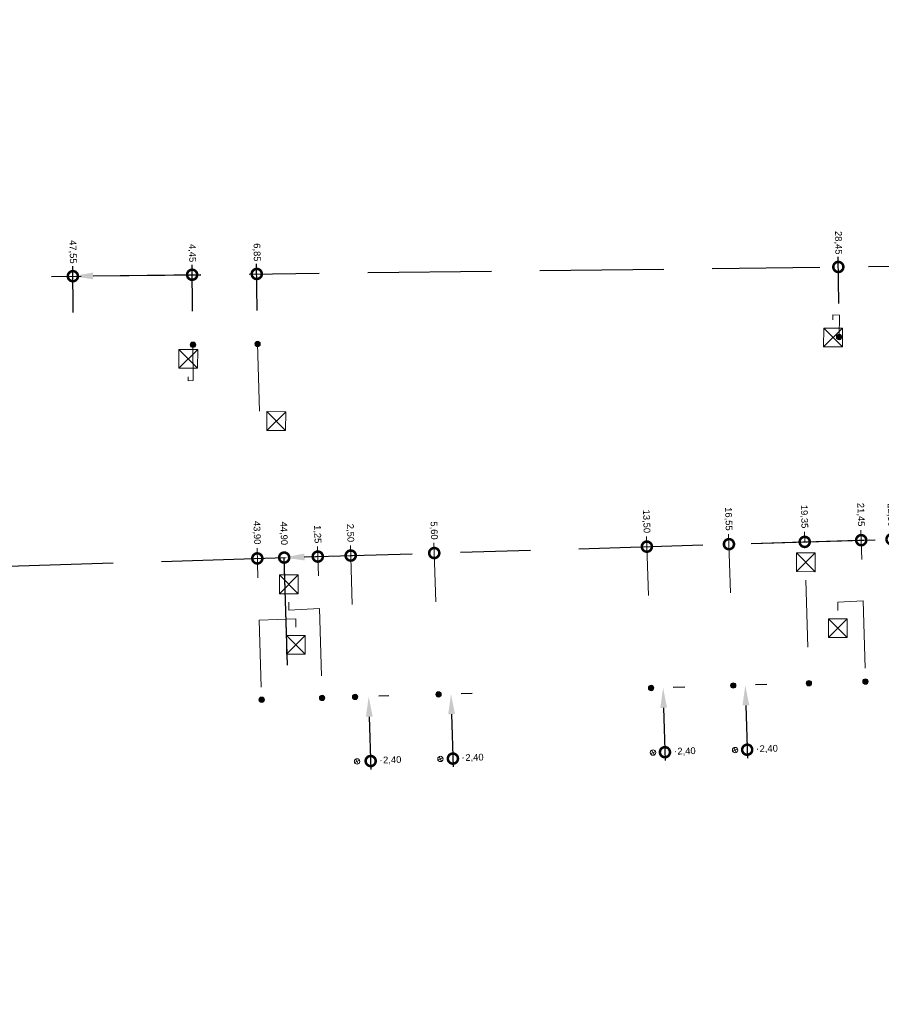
# Model space of a CAD drawing. Header units: inches. Extents: x 0 to 191500, y 0 to 342750.
# Tile 460 of 547: x 188062 to 188094, y 335232 to 335268. Entities that reach past the tile are written whole.
import ezdxf

# ---------------------------------------------------------------- set-up
doc = ezdxf.new("R2010")
doc.units = ezdxf.units.IN
doc.header["$MEASUREMENT"] = 0
doc.linetypes.add('RI-GWA_HUISAANSLUITING', pattern=[23, 4, -1.8, 2.6, -1.8, 4.6, -1.8, 4.6, -1.8])
doc.linetypes.add('RI-HWA_KOLKAANSLUITING', pattern=[4.3, 2.5, -1.8])
doc.layers.get('0').update_dxf_attribs({"lineweight": 20})
doc.layers.get('DefPoints').update_dxf_attribs({"lineweight": 20})
for name, color, linetype, lineweight in [('ECW', 150, 'Continuous', 20), ('N-WE-RI-GWA-MAATVOERING-T25', 30, 'RI-GWA_HUISAANSLUITING', 20), ('N-WE-RI-GWA_RIOOLPUT_ONTSTOPPINGSPUT-G', 30, 'Continuous', 20), ('N-WE-RI-HWA_KOLK-S', 150, 'Continuous', 20), ('N-WE-RI-HWA_KOLKAANSLUITING_PVC_160-G', 150, 'RI-HWA_KOLKAANSLUITING', 20), ('N-WE-RI-INLAAT', 7, 'Continuous', 20)]:
    doc.layers.add(name, color=color, linetype=linetype, lineweight=lineweight)
doc.styles.add('Verdana', font='arial.ttf')
doc.dimstyles.new('Metrering', dxfattribs={"dimtxt": 1, "dimasz": 3, "dimexe": 1.5, "dimexo": 5, "dimgap": 0.4, "dimtad": 0, "dimjust": 4, "dimrnd": 0.05, "dimzin": 0, "dimdsep": 46, "dimlunit": 6, "dimtxsty": 'Verdana', "dimblk2": 'DOTSMALL', "dimsah": 1, "dimcen": 0, "dimdle": 1.25, "dimclrd": 256, "dimclre": 256, "dimclrt": 256, "dimadec": 0, "dimazin": 0, "dimtfac": 0.75, "dimtofl": 0, "dimtmove": 2, "dimatfit": 1, "dimldrblk": 'DIM_BLK', "dimfxl": 1, "dimtfill": 1, "dimtolj": 1, "dimtzin": 0, "dimlwd": 25, "dimarcsym": 0})
picture_1 = doc.add_image_def('image1.ecw', size_in_pixel=(220000, 285000))

# ---------------------------------------------------------------- blocks, each defined once
blk = doc.blocks.new('_DotSmall')
at = {"color": 0, "linetype": 'ByBlock', "const_width": 0.5}
blk.add_lwpolyline([(-0.0625, 0, 1), (0.0625, 0, 1)], format="xyb", close=True, dxfattribs=at)
blk = doc.blocks.new('*D5623')
at = {"layer": 'DefPoints', "color": 0, "transparency": 16777216}
for p in [(188134.816, 335259.696), (188134.847, 335257.094), (188063.522, 335256.235)]:
    blk.add_point(p, dxfattribs=at)
at = {"layer": 'N-WE-RI-GWA-MAATVOERING-T25', "lineweight": -2, "transparency": 16777216}
for p, q in [((188134.832, 335258.344), (188134.811, 335260.071)), ((188063.507, 335257.485), (188063.486, 335259.211))]:
    blk.add_line(p, q, dxfattribs=at)
at = {"layer": 'N-WE-RI-GWA-MAATVOERING-T25', "lineweight": 25, "transparency": 16777216}
blk.add_line((188064.241, 335258.845), (188135.128, 335259.699), dxfattribs=at)
at = {"layer": 'N-WE-RI-GWA-MAATVOERING-T25', "transparency": 16777216}
blk.add_solid([(188064.239, 335258.97), (188064.242, 335258.72), (188063.491, 335258.836)], dxfattribs=at)
at = {"layer": 'N-WE-RI-GWA-MAATVOERING-T25', "lineweight": 25, "transparency": 16777216, "xscale": 0.75, "yscale": 0.75, "zscale": 0.75, "rotation": 0.6902831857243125}
blk.add_blockref('_DotSmall', (188134.816, 335259.696), dxfattribs=at)
at = {"layer": 'N-WE-RI-GWA-MAATVOERING-T25', "transparency": 16777216, "insert": (188134.805, 335260.592), "char_height": 0.25, "attachment_point": 5, "rotation": 270.6903, "style": 'Verdana', "bg_fill": 3, "box_fill_scale": 1.25, "bg_fill_color": 256, "bg_fill_true_color": 13158600, "bg_fill_transparency": 0}
blk.add_mtext('\\A1;71,35', dxfattribs=at)
blk = doc.blocks.new('DIM_BLK')
at = {"color": 0}
for p, q in [((0, 0), (0, 2.5)), ((-1, 0), (0, 0)), ((0, 0), (2.5, 0)), ((0, 0), (0, -2.5))]:
    blk.add_line(p, q, dxfattribs=at)
at = {"color": 0, "const_width": 0.5}
blk.add_lwpolyline([(-0.25, 0, 1), (0.25, 0, 1)], format="xyb", close=True, dxfattribs=at)
blk = doc.blocks.new('*D5625')
at = {"layer": 'DefPoints', "color": 0, "transparency": 16777216}
for p in [(188070.32, 335258.92), (188063.522, 335256.235), (188070.352, 335256.317)]:
    blk.add_point(p, dxfattribs=at)
at = {"layer": 'N-WE-RI-GWA-MAATVOERING-T25', "lineweight": -2, "transparency": 16777216}
for p, q in [((188063.507, 335257.485), (188063.486, 335259.213)), ((188070.337, 335257.567), (188070.316, 335259.295))]:
    blk.add_line(p, q, dxfattribs=at)
at = {"layer": 'N-WE-RI-GWA-MAATVOERING-T25', "lineweight": 25, "transparency": 16777216}
blk.add_line((188064.241, 335258.847), (188070.633, 335258.924), dxfattribs=at)
at = {"layer": 'N-WE-RI-GWA-MAATVOERING-T25', "transparency": 16777216}
blk.add_solid([(188064.239, 335258.972), (188064.242, 335258.722), (188063.491, 335258.838)], dxfattribs=at)
at = {"layer": 'N-WE-RI-GWA-MAATVOERING-T25', "lineweight": 25, "transparency": 16777216, "xscale": 0.75, "yscale": 0.75, "zscale": 0.75, "rotation": 0.690283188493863}
blk.add_blockref('_DotSmall', (188070.32, 335258.92), dxfattribs=at)
at = {"layer": 'N-WE-RI-GWA-MAATVOERING-T25', "transparency": 16777216, "insert": (188070.311, 335259.722), "char_height": 0.25, "attachment_point": 5, "rotation": 270.6903, "style": 'Verdana', "bg_fill": 3, "box_fill_scale": 1.25, "bg_fill_color": 256, "bg_fill_true_color": 13158600, "bg_fill_transparency": 0}
blk.add_mtext('\\A1;6,85', dxfattribs=at)
blk = doc.blocks.new('*D5626')
at = {"layer": 'DefPoints', "color": 0, "transparency": 16777216}
for p in [(188091.919, 335259.18), (188091.95, 335256.577), (188063.522, 335256.235)]:
    blk.add_point(p, dxfattribs=at)
at = {"layer": 'N-WE-RI-GWA-MAATVOERING-T25', "lineweight": -2, "transparency": 16777216}
for p, q in [((188091.935, 335257.827), (188091.914, 335259.555)), ((188063.507, 335257.485), (188063.486, 335259.212))]:
    blk.add_line(p, q, dxfattribs=at)
at = {"layer": 'N-WE-RI-GWA-MAATVOERING-T25', "lineweight": 25, "transparency": 16777216}
blk.add_line((188064.241, 335258.847), (188092.231, 335259.184), dxfattribs=at)
at = {"layer": 'N-WE-RI-GWA-MAATVOERING-T25', "transparency": 16777216}
blk.add_solid([(188064.239, 335258.972), (188064.242, 335258.722), (188063.491, 335258.837)], dxfattribs=at)
at = {"layer": 'N-WE-RI-GWA-MAATVOERING-T25', "lineweight": 25, "transparency": 16777216, "xscale": 0.75, "yscale": 0.75, "zscale": 0.75, "rotation": 0.6902831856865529}
blk.add_blockref('_DotSmall', (188091.919, 335259.18), dxfattribs=at)
at = {"layer": 'N-WE-RI-GWA-MAATVOERING-T25', "transparency": 16777216, "insert": (188091.908, 335260.08), "char_height": 0.25, "attachment_point": 5, "rotation": 270.6903, "style": 'Verdana', "bg_fill": 3, "box_fill_scale": 1.25, "bg_fill_color": 256, "bg_fill_true_color": 13158600, "bg_fill_transparency": 0}
blk.add_mtext('\\A1;28,45', dxfattribs=at)
blk = doc.blocks.new('*D5627')
at = {"layer": 'DefPoints', "color": 0, "transparency": 16777216}
for p in [(188094.318, 335259.209), (188094.35, 335256.606), (188063.522, 335256.235)]:
    blk.add_point(p, dxfattribs=at)
at = {"layer": 'N-WE-RI-GWA-MAATVOERING-T25', "lineweight": -2, "transparency": 16777216}
for p, q in [((188094.335, 335257.856), (188094.314, 335259.584)), ((188063.507, 335257.485), (188063.486, 335259.212))]:
    blk.add_line(p, q, dxfattribs=at)
at = {"layer": 'N-WE-RI-GWA-MAATVOERING-T25', "lineweight": 25, "transparency": 16777216}
blk.add_line((188064.241, 335258.846), (188094.631, 335259.213), dxfattribs=at)
at = {"layer": 'N-WE-RI-GWA-MAATVOERING-T25', "transparency": 16777216}
blk.add_solid([(188064.239, 335258.971), (188064.242, 335258.721), (188063.491, 335258.837)], dxfattribs=at)
at = {"layer": 'N-WE-RI-GWA-MAATVOERING-T25', "lineweight": 25, "transparency": 16777216, "xscale": 0.75, "yscale": 0.75, "zscale": 0.75, "rotation": 0.6902831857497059}
blk.add_blockref('_DotSmall', (188094.318, 335259.209), dxfattribs=at)
at = {"layer": 'N-WE-RI-GWA-MAATVOERING-T25', "transparency": 16777216, "insert": (188094.308, 335260.106), "char_height": 0.25, "attachment_point": 5, "rotation": 270.6903, "style": 'Verdana', "bg_fill": 3, "box_fill_scale": 1.25, "bg_fill_color": 256, "bg_fill_true_color": 13158600, "bg_fill_transparency": 0}
blk.add_mtext('\\A1;30,85', dxfattribs=at)
blk = doc.blocks.new('*D5628')
at = {"layer": 'DefPoints', "color": 0, "transparency": 16777216}
for p in [(188116.438, 335259.475), (188116.469, 335256.873), (188063.522, 335256.235)]:
    blk.add_point(p, dxfattribs=at)
at = {"layer": 'N-WE-RI-GWA-MAATVOERING-T25', "lineweight": -2, "transparency": 16777216}
for p, q in [((188116.454, 335258.123), (188116.433, 335259.85)), ((188063.507, 335257.485), (188063.486, 335259.212))]:
    blk.add_line(p, q, dxfattribs=at)
at = {"layer": 'N-WE-RI-GWA-MAATVOERING-T25', "lineweight": 25, "transparency": 16777216}
blk.add_line((188064.241, 335258.846), (188116.75, 335259.479), dxfattribs=at)
at = {"layer": 'N-WE-RI-GWA-MAATVOERING-T25', "transparency": 16777216}
blk.add_solid([(188064.239, 335258.971), (188064.242, 335258.721), (188063.491, 335258.837)], dxfattribs=at)
at = {"layer": 'N-WE-RI-GWA-MAATVOERING-T25', "lineweight": 25, "transparency": 16777216, "xscale": 0.75, "yscale": 0.75, "zscale": 0.75, "rotation": 0.690283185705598}
blk.add_blockref('_DotSmall', (188116.438, 335259.475), dxfattribs=at)
at = {"layer": 'N-WE-RI-GWA-MAATVOERING-T25', "transparency": 16777216, "insert": (188116.427, 335260.372), "char_height": 0.25, "attachment_point": 5, "rotation": 270.6903, "style": 'Verdana', "bg_fill": 3, "box_fill_scale": 1.25, "bg_fill_color": 256, "bg_fill_true_color": 13158600, "bg_fill_transparency": 0}
blk.add_mtext('\\A1;52,95', dxfattribs=at)
blk = doc.blocks.new('*D5629')
at = {"layer": 'DefPoints', "color": 0, "transparency": 16777216}
for p in [(188118.912, 335259.505), (188118.943, 335256.903), (188063.522, 335256.235)]:
    blk.add_point(p, dxfattribs=at)
at = {"layer": 'N-WE-RI-GWA-MAATVOERING-T25', "lineweight": -2, "transparency": 16777216}
for p, q in [((188118.928, 335258.153), (188118.908, 335259.879)), ((188063.507, 335257.485), (188063.486, 335259.212))]:
    blk.add_line(p, q, dxfattribs=at)
at = {"layer": 'N-WE-RI-GWA-MAATVOERING-T25', "lineweight": 25, "transparency": 16777216}
blk.add_line((188064.241, 335258.846), (188119.225, 335259.508), dxfattribs=at)
at = {"layer": 'N-WE-RI-GWA-MAATVOERING-T25', "transparency": 16777216}
blk.add_solid([(188064.239, 335258.971), (188064.242, 335258.721), (188063.491, 335258.837)], dxfattribs=at)
at = {"layer": 'N-WE-RI-GWA-MAATVOERING-T25', "lineweight": 25, "transparency": 16777216, "xscale": 0.75, "yscale": 0.75, "zscale": 0.75, "rotation": 0.6902831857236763}
blk.add_blockref('_DotSmall', (188118.912, 335259.505), dxfattribs=at)
at = {"layer": 'N-WE-RI-GWA-MAATVOERING-T25', "transparency": 16777216, "insert": (188118.901, 335260.402), "char_height": 0.25, "attachment_point": 5, "rotation": 270.6903, "style": 'Verdana', "bg_fill": 3, "box_fill_scale": 1.25, "bg_fill_color": 256, "bg_fill_true_color": 13158600, "bg_fill_transparency": 0}
blk.add_mtext('\\A1;55,45', dxfattribs=at)
blk = doc.blocks.new('*D5630')
at = {"layer": 'DefPoints', "color": 0, "transparency": 16777216}
for p in [(188130.316, 335259.642), (188130.347, 335257.04), (188063.522, 335256.235)]:
    blk.add_point(p, dxfattribs=at)
at = {"layer": 'N-WE-RI-GWA-MAATVOERING-T25', "lineweight": -2, "transparency": 16777216}
for p, q in [((188130.332, 335258.29), (188130.311, 335260.017)), ((188063.507, 335257.485), (188063.486, 335259.211))]:
    blk.add_line(p, q, dxfattribs=at)
at = {"layer": 'N-WE-RI-GWA-MAATVOERING-T25', "lineweight": 25, "transparency": 16777216}
blk.add_line((188064.241, 335258.846), (188130.628, 335259.645), dxfattribs=at)
at = {"layer": 'N-WE-RI-GWA-MAATVOERING-T25', "transparency": 16777216}
blk.add_solid([(188064.239, 335258.971), (188064.242, 335258.721), (188063.491, 335258.836)], dxfattribs=at)
at = {"layer": 'N-WE-RI-GWA-MAATVOERING-T25', "lineweight": 25, "transparency": 16777216, "xscale": 0.75, "yscale": 0.75, "zscale": 0.75, "rotation": 0.6902831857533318}
blk.add_blockref('_DotSmall', (188130.316, 335259.642), dxfattribs=at)
at = {"layer": 'N-WE-RI-GWA-MAATVOERING-T25', "transparency": 16777216, "insert": (188130.305, 335260.54), "char_height": 0.25, "attachment_point": 5, "rotation": 270.6903, "style": 'Verdana', "bg_fill": 3, "box_fill_scale": 1.25, "bg_fill_color": 256, "bg_fill_true_color": 13158600, "bg_fill_transparency": 0}
blk.add_mtext('\\A1;66,85', dxfattribs=at)
blk = doc.blocks.new('*D5631')
at = {"layer": 'DefPoints', "color": 0, "transparency": 16777216}
for p in [(188067.92, 335258.89), (188063.522, 335256.235), (188067.952, 335256.288)]:
    blk.add_point(p, dxfattribs=at)
at = {"layer": 'N-WE-RI-GWA-MAATVOERING-T25', "lineweight": -2, "transparency": 16777216}
for p, q in [((188063.507, 335257.485), (188063.486, 335259.211)), ((188067.937, 335257.538), (188067.916, 335259.265))]:
    blk.add_line(p, q, dxfattribs=at)
at = {"layer": 'N-WE-RI-GWA-MAATVOERING-T25', "lineweight": 25, "transparency": 16777216}
blk.add_line((188064.241, 335258.845), (188068.233, 335258.893), dxfattribs=at)
at = {"layer": 'N-WE-RI-GWA-MAATVOERING-T25', "transparency": 16777216}
blk.add_solid([(188064.239, 335258.97), (188064.242, 335258.72), (188063.491, 335258.836)], dxfattribs=at)
at = {"layer": 'N-WE-RI-GWA-MAATVOERING-T25', "lineweight": 25, "transparency": 16777216, "xscale": 0.75, "yscale": 0.75, "zscale": 0.75, "rotation": 0.6902831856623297}
blk.add_blockref('_DotSmall', (188067.92, 335258.89), dxfattribs=at)
at = {"layer": 'N-WE-RI-GWA-MAATVOERING-T25', "transparency": 16777216, "insert": (188067.911, 335259.695), "char_height": 0.25, "attachment_point": 5, "rotation": 270.6903, "style": 'Verdana', "bg_fill": 3, "box_fill_scale": 1.25, "bg_fill_color": 256, "bg_fill_true_color": 13158600, "bg_fill_transparency": 0}
blk.add_mtext('\\A1;4,45', dxfattribs=at)
blk = doc.blocks.new('*D5639')
at = {"layer": 'DefPoints', "color": 0, "transparency": 16777216}
for p in [(188063.49, 335258.837), (188063.522, 335256.235), (188015.988, 335255.639)]:
    blk.add_point(p, dxfattribs=at)
at = {"layer": 'N-WE-RI-GWA-MAATVOERING-T25', "lineweight": -2, "transparency": 16777216}
for p, q in [((188063.507, 335257.485), (188063.485, 335259.212)), ((188015.972, 335256.889), (188015.951, 335258.616))]:
    blk.add_line(p, q, dxfattribs=at)
at = {"layer": 'N-WE-RI-GWA-MAATVOERING-T25', "lineweight": 25, "transparency": 16777216}
blk.add_line((188016.705, 335258.25), (188063.802, 335258.841), dxfattribs=at)
at = {"layer": 'N-WE-RI-GWA-MAATVOERING-T25', "transparency": 16777216}
blk.add_solid([(188016.704, 335258.375), (188016.707, 335258.125), (188015.955, 335258.241)], dxfattribs=at)
at = {"layer": 'N-WE-RI-GWA-MAATVOERING-T25', "lineweight": 25, "transparency": 16777216, "xscale": 0.75, "yscale": 0.75, "zscale": 0.75, "rotation": 0.7184920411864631}
blk.add_blockref('_DotSmall', (188063.49, 335258.837), dxfattribs=at)
at = {"layer": 'N-WE-RI-GWA-MAATVOERING-T25', "transparency": 16777216, "insert": (188063.478, 335259.74), "char_height": 0.25, "attachment_point": 5, "rotation": 270.7185, "style": 'Verdana', "bg_fill": 3, "box_fill_scale": 1.25, "bg_fill_color": 256, "bg_fill_true_color": 13158600, "bg_fill_transparency": 0}
blk.add_mtext('\\A1;47,55', dxfattribs=at)
blk = doc.blocks.new('*D5699')
at = {"layer": 'DefPoints', "color": 0, "transparency": 16777216}
for p in [(188071.339, 335248.38), (188071.501, 335243.127), (188026.616, 335241.742)]:
    blk.add_point(p, dxfattribs=at)
at = {"layer": 'N-WE-RI-GWA-MAATVOERING-T25', "lineweight": -2, "transparency": 16777216}
for p, q in [((188071.462, 335244.377), (188071.327, 335248.754)), ((188026.577, 335242.991), (188026.442, 335247.369))]:
    blk.add_line(p, q, dxfattribs=at)
at = {"layer": 'N-WE-RI-GWA-MAATVOERING-T25', "lineweight": 25, "transparency": 16777216}
blk.add_line((188027.204, 335247.017), (188071.651, 335248.389), dxfattribs=at)
at = {"layer": 'N-WE-RI-GWA-MAATVOERING-T25', "transparency": 16777216}
blk.add_solid([(188027.2, 335247.142), (188027.207, 335246.892), (188026.454, 335246.994)], dxfattribs=at)
at = {"layer": 'N-WE-RI-GWA-MAATVOERING-T25', "lineweight": 25, "transparency": 16777216, "xscale": 0.75, "yscale": 0.75, "zscale": 0.75, "rotation": 1.767955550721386}
blk.add_blockref('_DotSmall', (188071.339, 335248.38), dxfattribs=at)
at = {"layer": 'N-WE-RI-GWA-MAATVOERING-T25', "transparency": 16777216, "insert": (188071.311, 335249.281), "char_height": 0.25, "attachment_point": 5, "rotation": 271.768, "style": 'Verdana', "bg_fill": 3, "box_fill_scale": 1.25, "bg_fill_color": 256, "bg_fill_true_color": 13158600, "bg_fill_transparency": 0}
blk.add_mtext('\\A1;44,90', dxfattribs=at)
blk = doc.blocks.new('*D5700')
at = {"layer": 'DefPoints', "color": 0, "transparency": 16777216}
for p in [(188093.896, 335249.06), (188094.054, 335243.808), (188071.501, 335243.127)]:
    blk.add_point(p, dxfattribs=at)
at = {"layer": 'N-WE-RI-GWA-MAATVOERING-T25', "lineweight": -2, "transparency": 16777216}
for p, q in [((188094.016, 335245.057), (188093.884, 335249.435)), ((188071.463, 335244.377), (188071.331, 335248.755))]:
    blk.add_line(p, q, dxfattribs=at)
at = {"layer": 'N-WE-RI-GWA-MAATVOERING-T25', "lineweight": 25, "transparency": 16777216}
blk.add_line((188072.092, 335248.402), (188094.208, 335249.07), dxfattribs=at)
at = {"layer": 'N-WE-RI-GWA-MAATVOERING-T25', "transparency": 16777216}
blk.add_solid([(188072.088, 335248.527), (188072.096, 335248.277), (188071.342, 335248.38)], dxfattribs=at)
at = {"layer": 'N-WE-RI-GWA-MAATVOERING-T25', "lineweight": 25, "transparency": 16777216, "xscale": 0.75, "yscale": 0.75, "zscale": 0.75, "rotation": 1.728434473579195}
blk.add_blockref('_DotSmall', (188093.896, 335249.06), dxfattribs=at)
at = {"layer": 'N-WE-RI-GWA-MAATVOERING-T25', "transparency": 16777216, "insert": (188093.868, 335249.96), "char_height": 0.25, "attachment_point": 5, "rotation": 271.7284, "style": 'Verdana', "bg_fill": 3, "box_fill_scale": 1.25, "bg_fill_color": 256, "bg_fill_true_color": 13158600, "bg_fill_transparency": 0}
blk.add_mtext('\\A1;22,55', dxfattribs=at)
blk = doc.blocks.new('*D5613')
at = {"layer": 'DefPoints', "color": 0, "transparency": 16777216}
for p in [(188073.972, 335243.202), (188074.047, 335240.803), (188074.551, 335240.819)]:
    blk.add_point(p, dxfattribs=at)
at = {"layer": 'N-WE-RI-GWA-MAATVOERING-T25', "lineweight": -2, "transparency": 16777216}
for p, q in [((188075.222, 335243.241), (188074.852, 335243.229)), ((188075.296, 335240.842), (188074.926, 335240.83))]:
    blk.add_line(p, q, dxfattribs=at)
at = {"layer": 'N-WE-RI-GWA-MAATVOERING-T25', "lineweight": 25, "transparency": 16777216}
blk.add_line((188074.5, 335242.468), (188074.561, 335240.506), dxfattribs=at)
at = {"layer": 'N-WE-RI-GWA-MAATVOERING-T25', "transparency": 16777216}
blk.add_solid([(188074.625, 335242.472), (188074.375, 335242.464), (188074.477, 335243.218)], dxfattribs=at)
at = {"layer": 'N-WE-RI-GWA-MAATVOERING-T25', "lineweight": 25, "transparency": 16777216, "xscale": 0.75, "yscale": 0.75, "zscale": 0.75, "rotation": 271.7775976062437}
blk.add_blockref('_DotSmall', (188074.551, 335240.819), dxfattribs=at)
at = {"layer": 'N-WE-RI-GWA-MAATVOERING-T25', "transparency": 16777216, "insert": (188075.352, 335240.844), "char_height": 0.25, "attachment_point": 5, "rotation": 1.7776, "style": 'Verdana', "bg_fill": 3, "box_fill_scale": 1.25, "bg_fill_color": 256, "bg_fill_true_color": 13158600, "bg_fill_transparency": 0}
blk.add_mtext('\\A1;2,40', dxfattribs=at)
blk = doc.blocks.new('*D5614')
at = {"layer": 'DefPoints', "color": 0, "transparency": 16777216}
for p in [(188077.071, 335243.296), (188077.141, 335240.897), (188077.605, 335240.91)]:
    blk.add_point(p, dxfattribs=at)
at = {"layer": 'N-WE-RI-GWA-MAATVOERING-T25', "lineweight": -2, "transparency": 16777216}
for p, q in [((188078.32, 335243.332), (188077.91, 335243.32)), ((188078.391, 335240.933), (188077.98, 335240.921))]:
    blk.add_line(p, q, dxfattribs=at)
at = {"layer": 'N-WE-RI-GWA-MAATVOERING-T25', "lineweight": 25, "transparency": 16777216}
blk.add_line((188077.557, 335242.559), (188077.614, 335240.598), dxfattribs=at)
at = {"layer": 'N-WE-RI-GWA-MAATVOERING-T25', "transparency": 16777216}
blk.add_solid([(188077.682, 335242.563), (188077.432, 335242.556), (188077.535, 335243.309)], dxfattribs=at)
at = {"layer": 'N-WE-RI-GWA-MAATVOERING-T25', "lineweight": 25, "transparency": 16777216, "xscale": 0.75, "yscale": 0.75, "zscale": 0.75, "rotation": 271.6812983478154}
blk.add_blockref('_DotSmall', (188077.605, 335240.91), dxfattribs=at)
at = {"layer": 'N-WE-RI-GWA-MAATVOERING-T25', "transparency": 16777216, "insert": (188078.406, 335240.934), "char_height": 0.25, "attachment_point": 5, "rotation": 1.6813, "style": 'Verdana', "bg_fill": 3, "box_fill_scale": 1.25, "bg_fill_color": 256, "bg_fill_true_color": 13158600, "bg_fill_transparency": 0}
blk.add_mtext('\\A1;2,40', dxfattribs=at)
blk = doc.blocks.new('*D5615')
at = {"layer": 'DefPoints', "color": 0, "transparency": 16777216}
for p in [(188084.967, 335243.534), (188085.037, 335241.135), (188085.48, 335241.148)]:
    blk.add_point(p, dxfattribs=at)
at = {"layer": 'N-WE-RI-GWA-MAATVOERING-T25', "lineweight": -2, "transparency": 16777216}
for p, q in [((188086.217, 335243.57), (188085.786, 335243.558)), ((188086.287, 335241.171), (188085.855, 335241.159))]:
    blk.add_line(p, q, dxfattribs=at)
at = {"layer": 'N-WE-RI-GWA-MAATVOERING-T25', "lineweight": 25, "transparency": 16777216}
blk.add_line((188085.432, 335242.797), (188085.489, 335240.835), dxfattribs=at)
at = {"layer": 'N-WE-RI-GWA-MAATVOERING-T25', "transparency": 16777216}
blk.add_solid([(188085.557, 335242.801), (188085.308, 335242.793), (188085.411, 335243.547)], dxfattribs=at)
at = {"layer": 'N-WE-RI-GWA-MAATVOERING-T25', "lineweight": 25, "transparency": 16777216, "xscale": 0.75, "yscale": 0.75, "zscale": 0.75, "rotation": 271.6636826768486}
blk.add_blockref('_DotSmall', (188085.48, 335241.148), dxfattribs=at)
at = {"layer": 'N-WE-RI-GWA-MAATVOERING-T25', "transparency": 16777216, "insert": (188086.281, 335241.171), "char_height": 0.25, "attachment_point": 5, "rotation": 1.6637, "style": 'Verdana', "bg_fill": 3, "box_fill_scale": 1.25, "bg_fill_color": 256, "bg_fill_true_color": 13158600, "bg_fill_transparency": 0}
blk.add_mtext('\\A1;2,40', dxfattribs=at)
blk = doc.blocks.new('*D5616')
at = {"layer": 'DefPoints', "color": 0, "transparency": 16777216}
for p in [(188088.016, 335243.626), (188088.087, 335241.227), (188088.535, 335241.24)]:
    blk.add_point(p, dxfattribs=at)
at = {"layer": 'N-WE-RI-GWA-MAATVOERING-T25', "lineweight": -2, "transparency": 16777216}
for p, q in [((188089.266, 335243.662), (188088.839, 335243.65)), ((188089.336, 335241.264), (188088.91, 335241.251))]:
    blk.add_line(p, q, dxfattribs=at)
at = {"layer": 'N-WE-RI-GWA-MAATVOERING-T25', "lineweight": 25, "transparency": 16777216}
blk.add_line((188088.487, 335242.889), (188088.544, 335240.928), dxfattribs=at)
at = {"layer": 'N-WE-RI-GWA-MAATVOERING-T25', "transparency": 16777216}
blk.add_solid([(188088.612, 335242.893), (188088.362, 335242.886), (188088.465, 335243.639)], dxfattribs=at)
at = {"layer": 'N-WE-RI-GWA-MAATVOERING-T25', "lineweight": 25, "transparency": 16777216, "xscale": 0.75, "yscale": 0.75, "zscale": 0.75, "rotation": 271.6812983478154}
blk.add_blockref('_DotSmall', (188088.535, 335241.24), dxfattribs=at)
at = {"layer": 'N-WE-RI-GWA-MAATVOERING-T25', "transparency": 16777216, "insert": (188089.336, 335241.264), "char_height": 0.25, "attachment_point": 5, "rotation": 1.6813, "style": 'Verdana', "bg_fill": 3, "box_fill_scale": 1.25, "bg_fill_color": 256, "bg_fill_true_color": 13158600, "bg_fill_transparency": 0}
blk.add_mtext('\\A1;2,40', dxfattribs=at)
blk = doc.blocks.new('A$C2C270354')
h = blk.add_hatch(color=256)
h.dxf.hatch_style = 1
edge = h.paths.add_edge_path()
edge.add_arc((0, 0), 0.1, 0, 360)
blk.add_circle((0, 0), 0.1)

msp = doc.modelspace()

# ---------------------------------------------------------------- linework, layer by layer
at = {"layer": 'N-WE-RI-HWA_KOLK-S'}
for p, q in [((188067.42793, 335255.41454), (188068.12438, 335255.41304)), ((188070.69818, 335253.80275), (188070.69668, 335253.1063)), ((188070.69668, 335253.1063), (188071.39463, 335253.80125)), ((188070.69818, 335253.80275), (188071.39313, 335253.1048)), ((188071.39463, 335253.80125), (188070.69818, 335253.80275)), ((188071.39313, 335253.1048), (188071.39463, 335253.80125)), ((188070.69668, 335253.1063), (188071.39313, 335253.1048))]:
    msp.add_line(p, q, dxfattribs=at)
at = {"layer": 'N-WE-RI-HWA_KOLKAANSLUITING_PVC_160-G'}
for p, q in [((188091.96089, 335257.39046), (188091.71682, 335257.39949)), ((188091.71682, 335257.39949), (188091.71841, 335257.21847)), ((188091.95002, 335256.57595), (188091.96089, 335257.39046)), ((188067.95174, 335256.28829), (188067.96286, 335254.95558)), ((188070.35157, 335256.3172), (188070.4274, 335253.68478)), ((188067.77847, 335254.95286), (188067.7769, 335255.10202)), ((188067.96286, 335254.95558), (188067.77847, 335254.95286)), ((188090.71234, 335247.54495), (188090.82804, 335243.71065)), ((188071.51009, 335246.72584), (188071.51695, 335246.42808)), ((188091.90196, 335246.72777), (188092.83777, 335246.76903)), ((188091.90196, 335246.41893), (188091.90196, 335246.72777)), ((188092.83777, 335246.76903), (188092.92814, 335243.77403)), ((188071.51695, 335246.42808), (188072.64503, 335246.48348)), ((188072.64503, 335246.48348), (188072.74517, 335243.16498)), ((188071.77159, 335246.10336), (188070.41172, 335246.05804)), ((188070.41172, 335246.05804), (188070.50313, 335243.09672)), ((188071.77159, 335245.79993), (188071.77159, 335246.10336))]:
    msp.add_line(p, q, dxfattribs=at)

# ---------------------------------------------------------------- pictures from other files: only their frames are drawn
at = {"layer": 'ECW'}
image = msp.add_image(picture_1, insert=(180500, 328500), size_in_units=(11000, 14250), dxfattribs=at)
image.dxf.flags = 7

# ---------------------------------------------------------------- next in the draw order: dimensions: what is measured, and where the dimension line sits
at = {"layer": 'N-WE-RI-GWA-MAATVOERING-T25'}
for p1, p2, distance, picture, middle in [((188063.52228, 335256.23492), (188134.84689, 335257.09426), 2.60163, '*D5623', (188134.80474, 335260.59237)), ((188026.616, 335241.742), (188071.50072, 335243.12743), 5.25474, '*D5699', (188071.31079, 335249.28065))]:
    dim = msp.add_aligned_dim(p1=p1, p2=p2, distance=distance, dimstyle='Metrering', override={"dimscale": 0, "dimtix": 0, "dimtofl": 0, "dimtmove": 2, "dimatfit": 1}, dxfattribs=at)
    dim.commit()
    dim.dimension.update_dxf_attribs({"geometry": picture, "text_midpoint": middle})

# ---------------------------------------------------------------- next in the draw order: linework, layer by layer
for p, q in [((188070.36322, 335247.6293), (188070.32944, 335248.7237)), ((188027.20352, 335247.0173), (188070.65336, 335248.35852))]:
    msp.add_line(p, q, dxfattribs=at)

# ---------------------------------------------------------------- next in the draw order: block references
at = {"layer": 'N-WE-RI-GWA-MAATVOERING-T25', "xscale": 0.75, "yscale": 0.75, "zscale": 0.75, "rotation": 1.76805592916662}
msp.add_blockref('_DotSmall', (188070.34101, 335248.34887), dxfattribs=at)
at = {"layer": 'N-WE-RI-INLAAT', "rotation": 0.06357443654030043}
msp.add_blockref('A$C2C270354', (188070.50313, 335243.09672), dxfattribs=at)

# ---------------------------------------------------------------- next in the draw order: dimensions: what is measured, and where the dimension line sits
at = {"layer": 'N-WE-RI-GWA-MAATVOERING-T25'}
for p1, p2, distance, picture, middle in [((188063.52228, 335256.23492), (188070.35157, 335256.3172), 2.60332, '*D5625', (188070.31055, 335259.72159)), ((188071.50072, 335243.12743), (188094.054, 335243.808), 5.25474, '*D5700', (188093.86836, 335249.95982))]:
    dim = msp.add_aligned_dim(p1=p1, p2=p2, distance=distance, dimstyle='Metrering', override={"dimscale": 0, "dimtix": 0, "dimtofl": 0, "dimtmove": 2, "dimatfit": 1}, dxfattribs=at)
    dim.commit()
    dim.dimension.update_dxf_attribs({"geometry": picture, "text_midpoint": middle})

# ---------------------------------------------------------------- next in the draw order: linework, layer by layer
for p, q in [((188084.86367, 335246.97211), (188084.79762, 335249.16098)), ((188087.91237, 335247.0641), (188087.84632, 335249.25297)), ((188090.67026, 335248.96302), (188090.65895, 335249.33785)), ((188092.79135, 335248.30737), (188092.75834, 335249.4012)), ((188071.45832, 335244.37672), (188071.32252, 335248.75222)), ((188071.45939, 335244.37675), (188071.32729, 335248.7545)), ((188071.45939, 335244.37675), (188071.32729, 335248.7545)), ((188071.45939, 335244.37675), (188071.32729, 335248.7545)), ((188071.45939, 335244.37675), (188071.32729, 335248.7545)), ((188071.45939, 335244.37919), (188071.32736, 335248.7545)), ((188071.45955, 335244.37919), (188071.32799, 335248.75695)), ((188072.60839, 335247.69772), (188072.57537, 335248.79216)), ((188073.86568, 335246.64129), (188073.79779, 335248.82904)), ((188076.96727, 335246.73382), (188076.90122, 335248.9227)), ((188072.0838, 335248.40067), (188074.12177, 335248.46392)), ((188072.08826, 335248.40229), (188077.22489, 335248.55729)), ((188072.08826, 335248.40229), (188072.89903, 335248.42675))]:
    msp.add_line(p, q, dxfattribs=at)
for points in [[(188072.07992, 335248.52561), (188072.08767, 335248.27573), (188071.33416, 335248.3774)], [(188072.08449, 335248.52723), (188072.09203, 335248.27735), (188071.3386, 335248.37967)], [(188072.08449, 335248.52723), (188072.09203, 335248.27735), (188071.3386, 335248.37967)], [(188072.08449, 335248.52723), (188072.09203, 335248.27735), (188071.3386, 335248.37967)], [(188072.08449, 335248.52723), (188072.09203, 335248.27735), (188071.3386, 335248.37967)], [(188072.08456, 335248.52723), (188072.0921, 335248.27735), (188071.33867, 335248.37967)], [(188072.08516, 335248.52959), (188072.09267, 335248.2797), (188071.33926, 335248.38212)]]:
    msp.add_solid(points, dxfattribs=at)
at = {"layer": 'N-WE-RI-HWA_KOLK-S'}
for p, q in [((188090.36486, 335248.55393), (188090.36336, 335247.85747)), ((188090.36336, 335247.85747), (188091.06131, 335248.55243)), ((188090.36486, 335248.55393), (188091.05982, 335247.85598)), ((188091.06131, 335248.55243), (188090.36486, 335248.55393)), ((188091.05982, 335247.85598), (188091.06131, 335248.55243)), ((188071.16261, 335247.73481), (188071.16111, 335247.03836)), ((188071.16111, 335247.03836), (188071.85906, 335247.73331)), ((188071.16261, 335247.73481), (188071.85757, 335247.03686)), ((188071.85906, 335247.73331), (188071.16261, 335247.73481)), ((188071.85757, 335247.03686), (188071.85906, 335247.73331)), ((188090.36336, 335247.85747), (188091.05982, 335247.85598)), ((188071.16111, 335247.03836), (188071.85757, 335247.03686)), ((188091.55448, 335246.1079), (188091.55299, 335245.41145)), ((188091.55299, 335245.41145), (188092.25093, 335246.10641)), ((188091.55448, 335246.1079), (188092.24944, 335245.40995)), ((188092.25093, 335246.10641), (188091.55448, 335246.1079)), ((188092.24944, 335245.40995), (188092.25093, 335246.10641)), ((188071.42411, 335245.4889), (188071.42262, 335244.79245)), ((188071.42262, 335244.79245), (188072.12057, 335245.4874)), ((188071.42411, 335245.4889), (188072.11907, 335244.79095)), ((188072.12057, 335245.4874), (188071.42411, 335245.4889)), ((188072.11907, 335244.79095), (188072.12057, 335245.4874)), ((188091.55299, 335245.41145), (188092.24944, 335245.40995)), ((188071.42262, 335244.79245), (188072.11907, 335244.79095))]:
    msp.add_line(p, q, dxfattribs=at)

# ---------------------------------------------------------------- next in the draw order: block references
at = {"layer": 'N-WE-RI-GWA-MAATVOERING-T25'}
for p, xscale, yscale, zscale, rotation in [((188087.85763, 335248.87815), 0.75, 0.75, 0.75, 1.728434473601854), ((188090.67021, 335248.96302), 0.75, 0.75, 0.75, 1.721230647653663), ((188092.76965, 335249.02637), 0.7500000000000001, 0.7500000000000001, 0.7500000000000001, 1.728434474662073), ((188073.80942, 335248.45422), 0.75, 0.75, 0.75, 1.777597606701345), ((188076.91253, 335248.54787), 0.7499999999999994, 0.7499999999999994, 0.7499999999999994, 1.728434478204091), ((188084.80893, 335248.78615), 0.75, 0.75, 0.75, 1.728434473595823), ((188072.58668, 335248.41733), 0.75, 0.75, 0.75, 1.72843447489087)]:
    msp.add_blockref('_DotSmall', p, dxfattribs=dict(at, xscale=xscale, yscale=yscale, zscale=zscale, rotation=rotation))
at = {"layer": 'N-WE-RI-INLAAT', "rotation": 0.06357443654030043}
for p in [(188090.82804, 335243.71065), (188092.92814, 335243.77403), (188072.74517, 335243.16498)]:
    msp.add_blockref('A$C2C270354', p, dxfattribs=at)

# ---------------------------------------------------------------- next in the draw order: texts
at = {"layer": 'N-WE-RI-GWA-MAATVOERING-T25', "insert": (188070.31148, 335249.30537), "char_height": 0.25, "attachment_point": 5, "rotation": 271.768056, "style": 'Verdana', "bg_fill": 3, "box_fill_scale": 1.1, "bg_fill_color": 256, "bg_fill_true_color": 13158600, "bg_fill_transparency": 0}
msp.add_mtext('\\A1;43,90', dxfattribs=at)

# ---------------------------------------------------------------- next in the draw order: dimensions: what is measured, and where the dimension line sits
at = {"layer": 'N-WE-RI-GWA-MAATVOERING-T25'}
for p1, p2, distance, picture, middle in [((188063.52228, 335256.23492), (188091.95004, 335256.57743), 2.60276, '*D5626', (188091.90784, 335260.07981)), ((188084.96742, 335243.5338), (188085.0371, 335241.13481), 0.44349, '*D5615', (188086.28146, 335241.17096)), ((188088.01612, 335243.6258), (188088.08654, 335241.22683), 0.44871, '*D5616', (188089.33611, 335241.26351)), ((188073.97242, 335243.20202), (188074.04687, 335240.80317), 0.5045, '*D5613', (188075.35214, 335240.84368)), ((188077.07103, 335243.29552), (188077.14144, 335240.89655), 0.46408, '*D5614', (188078.40638, 335240.93368))]:
    dim = msp.add_aligned_dim(p1=p1, p2=p2, distance=distance, dimstyle='Metrering', override={"dimscale": 0, "dimtix": 0, "dimtofl": 0, "dimtmove": 2, "dimatfit": 1}, dxfattribs=at)
    dim.commit()
    dim.dimension.update_dxf_attribs({"geometry": picture, "text_midpoint": middle})

# ---------------------------------------------------------------- next in the draw order: linework, layer by layer
at = {"layer": 'N-WE-RI-GWA_RIOOLPUT_ONTSTOPPINGSPUT-G'}
for p, q in [((188085.12723, 335241.17814), (188084.94698, 335241.09149)), ((188084.99377, 335241.22494), (188085.08043, 335241.04469)), ((188088.17667, 335241.27016), (188087.99641, 335241.18351)), ((188088.04321, 335241.31696), (188088.12987, 335241.13671)), ((188074.137, 335240.8465), (188073.95674, 335240.75984)), ((188074.00354, 335240.8933), (188074.0902, 335240.71305)), ((188077.23157, 335240.93988), (188077.05132, 335240.85323)), ((188077.09811, 335240.98668), (188077.18477, 335240.80643))]:
    msp.add_line(p, q, dxfattribs=at)
for centre in [(188085.0371, 335241.13481), (188088.08654, 335241.22683), (188074.04687, 335240.80317), (188077.14144, 335240.89655)]:
    msp.add_circle(centre, 0.1, dxfattribs=at)

# ---------------------------------------------------------------- next in the draw order: block references
at = {"layer": 'N-WE-RI-INLAAT', "rotation": 0.06357443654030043}
for p in [(188084.96742, 335243.5338), (188088.01612, 335243.6258), (188073.97242, 335243.20202), (188077.07103, 335243.29552)]:
    msp.add_blockref('A$C2C270354', p, dxfattribs=at)

# ---------------------------------------------------------------- next in the draw order: texts
at = {"layer": 'N-WE-RI-GWA-MAATVOERING-T25', "char_height": 0.25, "attachment_point": 5, "style": 'Verdana', "bg_fill": 3, "box_fill_scale": 1.1, "bg_fill_color": 256, "bg_fill_true_color": 13158600, "bg_fill_transparency": 0}
for s, insert, rotation in [('\\A1;13,50', (188084.78057, 335249.7258), 271.728434), ('\\A1;16,55', (188087.8293, 335249.81696), 271.728434), ('\\A1;19,35', (188090.642, 335249.90183), 271.721231), ('\\A1;21,45', (188092.74102, 335249.975), 271.728434), ('\\A1;1,25', (188072.56164, 335249.24689), 271.728434), ('\\A1;2,50', (188073.78334, 335249.29442), 271.777598), ('\\A1;5,60', (188076.88724, 335249.3859), 271.728434)]:
    msp.add_mtext(s, dxfattribs=dict(at, insert=insert, rotation=rotation))

# ---------------------------------------------------------------- next in the draw order: dimensions: what is measured, and where the dimension line sits
at = {"layer": 'N-WE-RI-GWA-MAATVOERING-T25'}
dim = msp.add_aligned_dim(p1=(188063.52228, 335256.23492), p2=(188094.34983, 335256.60634), distance=2.60269, dimstyle='Metrering', override={"dimscale": 0, "dimtix": 0, "dimtofl": 0, "dimtmove": 2, "dimatfit": 1}, dxfattribs=at)
dim.commit()
dim.dimension.update_dxf_attribs({"geometry": '*D5627', "text_midpoint": (188094.30766, 335260.10644)})

# ---------------------------------------------------------------- next in the draw order: linework, layer by layer
for p, q in [((188072.08826, 335248.40229), (188088.16999, 335248.88757)), ((188072.08826, 335248.40229), (188085.12129, 335248.79557)), ((188072.08833, 335248.40229), (188093.08201, 335249.0358)), ((188072.08892, 335248.40465), (188090.98257, 335248.9724))]:
    msp.add_line(p, q, dxfattribs=at)

# ---------------------------------------------------------------- next in the draw order: dimensions: what is measured, and where the dimension line sits
dim = msp.add_aligned_dim(p1=(188063.52228, 335256.23492), p2=(188116.46914, 335256.87284), distance=2.60212, dimstyle='Metrering', override={"dimscale": 0, "dimtix": 0, "dimtofl": 0, "dimtmove": 2, "dimatfit": 1}, dxfattribs=at)
dim.commit()
dim.dimension.update_dxf_attribs({"geometry": '*D5628', "text_midpoint": (188116.42698, 335260.37245)})

# ---------------------------------------------------------------- next in the draw order: dimensions: what is measured, and where the dimension line sits
dim = msp.add_aligned_dim(p1=(188063.52228, 335256.23492), p2=(188118.94348, 335256.90265), distance=2.60205, dimstyle='Metrering', override={"dimscale": 0, "dimtix": 0, "dimtofl": 0, "dimtmove": 2, "dimatfit": 1}, dxfattribs=at)
dim.commit()
dim.dimension.update_dxf_attribs({"geometry": '*D5629', "text_midpoint": (188118.90131, 335260.4022)})

# ---------------------------------------------------------------- next in the draw order: dimensions: what is measured, and where the dimension line sits
dim = msp.add_aligned_dim(p1=(188063.52228, 335256.23492), p2=(188130.34722, 335257.04005), distance=2.60175, dimstyle='Metrering', override={"dimscale": 0, "dimtix": 0, "dimtofl": 0, "dimtmove": 2, "dimatfit": 1}, dxfattribs=at)
dim.commit()
dim.dimension.update_dxf_attribs({"geometry": '*D5630', "text_midpoint": (188130.30505, 335260.53998)})

# ---------------------------------------------------------------- next in the draw order: linework, layer by layer
at = {"layer": 'N-WE-RI-HWA_KOLK-S'}
for p, q in [((188091.37671, 335256.90747), (188091.37522, 335256.21102)), ((188091.37522, 335256.21102), (188092.07317, 335256.90597)), ((188091.37671, 335256.90747), (188092.07167, 335256.20952)), ((188092.07317, 335256.90597), (188091.37671, 335256.90747)), ((188092.07167, 335256.20952), (188092.07317, 335256.90597)), ((188091.37522, 335256.21102), (188092.07167, 335256.20952))]:
    msp.add_line(p, q, dxfattribs=at)

# ---------------------------------------------------------------- next in the draw order: block references
at = {"layer": 'N-WE-RI-INLAAT', "rotation": 0.06357443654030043}
for p in [(188070.35157, 335256.3172), (188091.95002, 335256.57595)]:
    msp.add_blockref('A$C2C270354', p, dxfattribs=at)

# ---------------------------------------------------------------- next in the draw order: dimensions: what is measured, and where the dimension line sits
at = {"layer": 'N-WE-RI-GWA-MAATVOERING-T25'}
dim = msp.add_aligned_dim(p1=(188063.52228, 335256.23492), p2=(188067.95174, 335256.28829), distance=2.60163, dimstyle='Metrering', override={"dimscale": 0, "dimtix": 0, "dimtofl": 0, "dimtmove": 2, "dimatfit": 1}, dxfattribs=at)
dim.commit()
dim.dimension.update_dxf_attribs({"geometry": '*D5631', "text_midpoint": (188067.9107, 335259.69534)})

# ---------------------------------------------------------------- next in the draw order: linework, layer by layer
at = {"layer": 'N-WE-RI-HWA_KOLK-S'}
for p, q in [((188067.42942, 335256.11099), (188067.42793, 335255.41454)), ((188067.42793, 335255.41454), (188068.12588, 335256.1095)), ((188067.42942, 335256.11099), (188068.12438, 335255.41304)), ((188068.12588, 335256.1095), (188067.42942, 335256.11099)), ((188068.12438, 335255.41304), (188068.12588, 335256.1095))]:
    msp.add_line(p, q, dxfattribs=at)

# ---------------------------------------------------------------- next in the draw order: block references
at = {"layer": 'N-WE-RI-INLAAT', "rotation": 0.06357443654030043}
msp.add_blockref('A$C2C270354', (188067.95174, 335256.28829), dxfattribs=at)

# ---------------------------------------------------------------- next in the draw order: dimensions: what is measured, and where the dimension line sits
at = {"layer": 'N-WE-RI-GWA-MAATVOERING-T25'}
dim = msp.add_aligned_dim(p1=(188015.98784, 335255.6388), p2=(188063.52228, 335256.23492), distance=2.60248, dimstyle='Metrering', override={"dimscale": 0, "dimtix": 0, "dimtofl": 0, "dimtmove": 2, "dimatfit": 1}, dxfattribs=at)
dim.commit()
dim.dimension.update_dxf_attribs({"geometry": '*D5639', "text_midpoint": (188063.47832, 335259.7399)})

doc.saveas('drawing.dxf')
